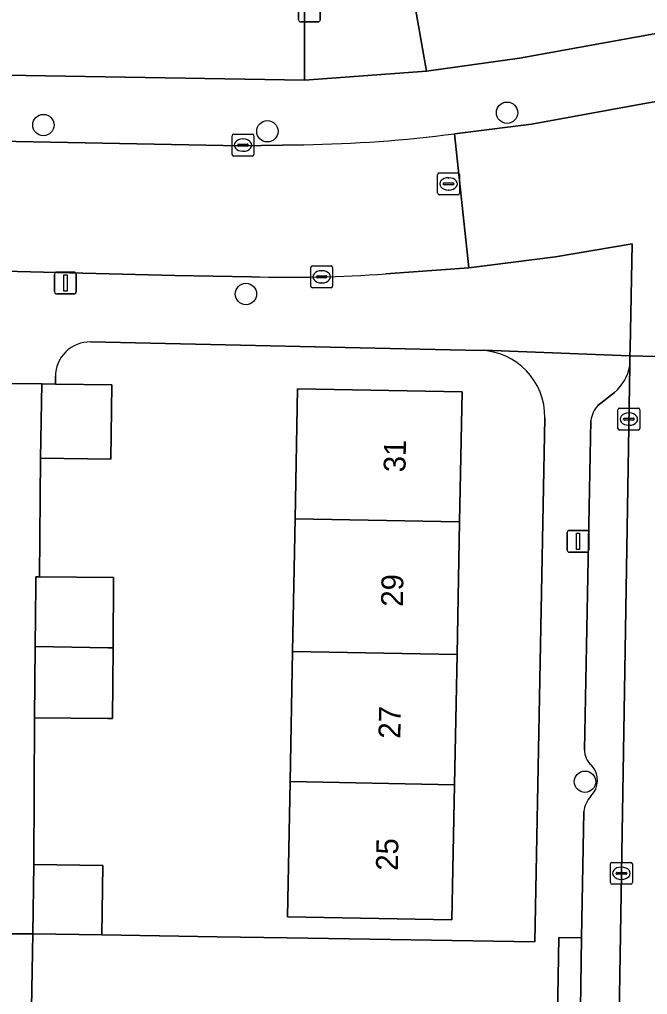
# Model space of a CAD drawing. Extents: x 160023 to 161302, y 384750 to 385707.
# Drawn here: x 160705.86 to 160734.58, y 385100.65 to 385145.26 of the extents above; entities that cross this region are included whole.
import ezdxf

# ---------------------------------------------------------------- set-up
doc = ezdxf.new("R2010")
doc.units = 0
for name, color, linetype in [('IMGEO_Boom', 7, 'Continuous'), ('IMGEO_Erf', 7, 'Continuous'), ('IMGEO_Kolk', 7, 'Continuous'), ('IMGEO_Lichtmast', 7, 'Continuous'), ('IMGEO_Muur', 7, 'Continuous'), ('IMGEO_Pand', 7, 'Continuous'), ('IMGEO_Pand_nummerreeks', 7, 'Continuous'), ('IMGEO_Parkeervlak_open', 7, 'Continuous'), ('IMGEO_Rijbaan_lokaal_open', 7, 'Continuous'), ('IMGEO_Rioolput', 7, 'Continuous'), ('IMGEO_Voetpad_open', 7, 'Continuous')]:
    doc.layers.add(name, color=color, linetype=linetype)

msp = doc.modelspace()

# ---------------------------------------------------------------- linework, layer by layer
at = {"layer": 'IMGEO_Boom'}
for centre in [(160728.162, 385140.994), (160706.952, 385140.431), (160717.199, 385140.146), (160716.217, 385132.702), (160731.725, 385110.388)]:
    msp.add_circle(centre, 0.489, dxfattribs=at)
at = {"layer": 'IMGEO_Erf'}
for points in [[(160722.382, 385154.769), (160724.483, 385142.891), (160728.737, 385143.493), (160765.086, 385150.086)], [(160668.816, 385143.392), (160680.618, 385143.126), (160718.889, 385142.48), (160718.898, 385154.595)], [(160726.926, 385130.121), (160709.111, 385130.508)], [(160707.501, 385128.926), (160707.503, 385128.583), (160710.086, 385128.544), (160710.035, 385125.145), (160706.822, 385125.194), (160706.775, 385119.767), (160710.163, 385119.737), (160710.135, 385116.507), (160710.106, 385113.276), (160709.893, 385113.278), (160706.549, 385113.307), (160706.511, 385106.601), (160709.672, 385106.554), (160709.624, 385103.376), (160714.896, 385103.294), (160718.095, 385103.244), (160729.433, 385103.068), (160729.89, 385127.033)]]:
    msp.add_lwpolyline(points, dxfattribs=at)
msp.add_lwpolyline([(160718.464, 385122.416), (160718.578, 385128.369), (160726.103, 385128.225), (160725.989, 385122.271), (160725.872, 385116.204), (160725.758, 385110.252), (160725.639, 385104.065), (160718.114, 385104.209), (160718.233, 385110.397), (160718.347, 385116.349)], close=True, dxfattribs=at)
for centre, radius, start, end in [((160709.076, 385128.934), 1.575, 88.7081, 180.2867), ((160726.862, 385127.093), 3.029, 358.8716, 88.7809)]:
    msp.add_arc(centre, radius, start, end, dxfattribs=at)
at = {"layer": 'IMGEO_Kolk'}
for p, q in [((160715.58, 385139.088), (160715.58, 385139.94)), ((160715.655, 385140.014), (160716.507, 385140.014)), ((160716.581, 385139.94), (160716.581, 385139.088)), ((160715.839, 385139.508), (160715.839, 385139.52)), ((160715.882, 385139.557), (160716.28, 385139.557)), ((160716.068, 385139.794), (160716.093, 385139.794)), ((160716.323, 385139.52), (160716.323, 385139.508)), ((160716.277, 385139.471), (160715.879, 385139.471)), ((160716.091, 385139.234), (160716.066, 385139.234)), ((160716.507, 385139.014), (160715.655, 385139.014)), ((160719.181, 385133.06), (160719.181, 385133.912)), ((160719.256, 385133.986), (160720.108, 385133.986)), ((160719.669, 385133.766), (160719.694, 385133.766)), ((160720.182, 385133.912), (160720.182, 385133.06)), ((160719.44, 385133.48), (160719.44, 385133.492)), ((160719.878, 385133.443), (160719.48, 385133.443)), ((160719.483, 385133.529), (160719.881, 385133.529)), ((160719.924, 385133.492), (160719.924, 385133.48)), ((160720.108, 385132.986), (160719.256, 385132.986)), ((160719.692, 385133.206), (160719.667, 385133.206)), ((160733.308, 385127.478), (160734.16, 385127.478)), ((160733.233, 385126.552), (160733.233, 385127.404)), ((160733.535, 385127.021), (160733.933, 385127.021)), ((160733.721, 385127.258), (160733.746, 385127.258)), ((160734.234, 385127.404), (160734.234, 385126.552)), ((160733.492, 385126.972), (160733.492, 385126.984)), ((160733.93, 385126.935), (160733.532, 385126.935)), ((160733.744, 385126.698), (160733.719, 385126.698)), ((160733.976, 385126.984), (160733.976, 385126.972)), ((160734.16, 385126.478), (160733.308, 385126.478)), ((160732.891, 385105.773), (160732.891, 385106.625)), ((160732.966, 385106.699), (160733.818, 385106.699)), ((160733.892, 385106.625), (160733.892, 385105.773)), ((160733.15, 385106.193), (160733.15, 385106.205)), ((160733.588, 385106.156), (160733.19, 385106.156)), ((160733.193, 385106.242), (160733.591, 385106.242)), ((160733.379, 385106.479), (160733.404, 385106.479)), ((160733.634, 385106.205), (160733.634, 385106.193)), ((160733.818, 385105.699), (160732.966, 385105.699)), ((160733.402, 385105.919), (160733.377, 385105.919))]:
    msp.add_line(p, q, dxfattribs=at)
for points in [[(160715.58, 385139.088), (160715.58, 385139.94)], [(160715.655, 385140.014), (160716.507, 385140.014)], [(160716.581, 385139.94), (160716.581, 385139.088)], [(160716.507, 385139.014), (160715.655, 385139.014)], [(160719.181, 385133.06), (160719.181, 385133.912)], [(160719.256, 385133.986), (160720.108, 385133.986)], [(160720.182, 385133.912), (160720.182, 385133.06)], [(160720.108, 385132.986), (160719.256, 385132.986)], [(160733.308, 385127.478), (160734.16, 385127.478)], [(160733.233, 385126.552), (160733.233, 385127.404)], [(160734.234, 385127.404), (160734.234, 385126.552)], [(160734.16, 385126.478), (160733.308, 385126.478)], [(160732.891, 385105.773), (160732.891, 385106.625)], [(160732.966, 385106.699), (160733.818, 385106.699)], [(160733.892, 385106.625), (160733.892, 385105.773)], [(160733.818, 385105.699), (160732.966, 385105.699)]]:
    msp.add_lwpolyline(points, dxfattribs=at)
for centre, radius, start, end in [((160715.657, 385139.938), 0.0765, 91.552, 178.448), ((160715.657, 385139.938), 0.0765, 91.552, 178.448), ((160716.505, 385139.938), 0.0765, 1.552, 88.448), ((160716.505, 385139.938), 0.0765, 1.552, 88.448), ((160715.879, 385139.517), 0.0403, 85.8775, 175.7526), ((160715.876, 385139.507), 0.0366, 178.938, 274.7102), ((160716.28, 385139.514), 0.043, 264.8664, 352.4533), ((160716.284, 385139.519), 0.0386, 1.7309, 96.639), ((160715.657, 385139.09), 0.0765, 181.552, 268.448), ((160715.657, 385139.09), 0.0765, 181.552, 268.448), ((160716.505, 385139.09), 0.0765, 271.552, 358.448), ((160716.505, 385139.09), 0.0765, 271.552, 358.448), ((160719.258, 385133.91), 0.0765, 91.552, 178.448), ((160719.258, 385133.91), 0.0765, 91.552, 178.448), ((160720.106, 385133.91), 0.0765, 1.552, 88.448), ((160720.106, 385133.91), 0.0765, 1.552, 88.448), ((160719.48, 385133.489), 0.0403, 85.8775, 175.7526), ((160719.477, 385133.479), 0.0366, 178.938, 274.7102), ((160719.881, 385133.486), 0.043, 264.8664, 352.4533), ((160719.885, 385133.491), 0.0386, 1.7309, 96.639), ((160719.258, 385133.062), 0.0765, 181.552, 268.448), ((160719.258, 385133.062), 0.0765, 181.552, 268.448), ((160720.106, 385133.062), 0.0765, 271.552, 358.448), ((160720.106, 385133.062), 0.0765, 271.552, 358.448), ((160733.31, 385127.402), 0.0765, 91.552, 178.448), ((160733.31, 385127.402), 0.0765, 91.552, 178.448), ((160734.158, 385127.402), 0.0765, 1.552, 88.448), ((160734.158, 385127.402), 0.0765, 1.552, 88.448), ((160733.532, 385126.981), 0.0403, 85.8775, 175.7526), ((160733.937, 385126.983), 0.0386, 1.7309, 96.639), ((160733.529, 385126.971), 0.0366, 178.938, 274.7102), ((160733.933, 385126.978), 0.043, 264.8664, 352.4533), ((160733.31, 385126.554), 0.0765, 181.552, 268.448), ((160733.31, 385126.554), 0.0765, 181.552, 268.448), ((160734.158, 385126.554), 0.0765, 271.552, 358.448), ((160734.158, 385126.554), 0.0765, 271.552, 358.448), ((160732.968, 385106.623), 0.0765, 91.552, 178.448), ((160732.968, 385106.623), 0.0765, 91.552, 178.448), ((160733.816, 385106.623), 0.0765, 1.552, 88.448), ((160733.816, 385106.623), 0.0765, 1.552, 88.448), ((160733.19, 385106.202), 0.0403, 85.8775, 175.7526), ((160733.187, 385106.192), 0.0366, 178.938, 274.7102), ((160733.591, 385106.199), 0.043, 264.8664, 352.4533), ((160733.595, 385106.204), 0.0386, 1.7309, 96.639), ((160732.968, 385105.775), 0.0765, 181.552, 268.448), ((160732.968, 385105.775), 0.0765, 181.552, 268.448), ((160733.816, 385105.775), 0.0765, 271.552, 358.448), ((160733.816, 385105.775), 0.0765, 271.552, 358.448)]:
    msp.add_arc(centre, radius, start, end, dxfattribs=at)
for centre, major_axis, ratio, start_param, end_param in [((160716.067, 385139.514), (-0.387, 0.002), 0.722429, 4.712389, 7.853982), ((160716.092, 385139.514), (-0.39, 0.002), 0.717154, 1.570796, 4.712389), ((160719.668, 385133.486), (-0.387, 0.002), 0.722429, 4.712389, 7.853982), ((160719.693, 385133.486), (-0.39, 0.002), 0.717154, 1.570796, 4.712389), ((160733.72, 385126.978), (-0.387, 0.002), 0.722429, 4.712389, 7.853982), ((160733.745, 385126.978), (-0.39, 0.002), 0.717154, 1.570796, 4.712389), ((160733.378, 385106.199), (-0.387, 0.002), 0.722429, 4.712389, 7.853982), ((160733.403, 385106.199), (-0.39, 0.002), 0.717154, 1.570796, 4.712389)]:
    msp.add_ellipse(centre, major_axis=major_axis, ratio=ratio, start_param=start_param, end_param=end_param, dxfattribs=at)
at = {"layer": 'IMGEO_Lichtmast'}
for p, q in [((160718.623, 385145.248), (160718.623, 385146.048)), ((160718.623, 385146.048), (160718.623, 385145.248)), ((160719.613, 385146.048), (160719.613, 385145.248)), ((160719.613, 385145.248), (160719.613, 385146.048)), ((160719.513, 385145.148), (160718.723, 385145.148)), ((160718.723, 385145.148), (160719.513, 385145.148)), ((160707.565, 385133.702), (160708.355, 385133.702)), ((160708.355, 385133.702), (160707.565, 385133.702)), ((160707.465, 385132.802), (160707.465, 385133.602)), ((160707.465, 385133.602), (160707.465, 385132.802)), ((160708.455, 385133.602), (160708.455, 385132.802)), ((160708.455, 385132.802), (160708.455, 385133.602)), ((160708.355, 385132.702), (160707.565, 385132.702)), ((160707.565, 385132.702), (160708.355, 385132.702)), ((160730.91, 385120.989), (160730.91, 385121.789)), ((160730.91, 385121.789), (160730.91, 385120.989)), ((160731.01, 385121.889), (160731.8, 385121.889)), ((160731.8, 385121.889), (160731.01, 385121.889)), ((160731.9, 385121.789), (160731.9, 385120.989)), ((160731.9, 385120.989), (160731.9, 385121.789)), ((160731.8, 385120.889), (160731.01, 385120.889)), ((160731.01, 385120.889), (160731.8, 385120.889))]:
    msp.add_line(p, q, dxfattribs=at)
for points in [[(160707.885, 385133.577), (160708.035, 385133.577), (160708.035, 385132.827), (160707.885, 385132.827), (160707.885, 385133.577)], [(160731.33, 385121.764), (160731.48, 385121.764), (160731.48, 385121.014), (160731.33, 385121.014), (160731.33, 385121.764)]]:
    msp.add_lwpolyline(points, dxfattribs=at)
for centre, start, end in [((160718.723, 385145.248), 180, 270), ((160718.723, 385145.248), 180, 270), ((160719.513, 385145.248), 270, 0), ((160719.513, 385145.248), 270, 0), ((160707.565, 385133.602), 90, 180), ((160707.565, 385133.602), 90, 180), ((160708.355, 385133.602), 0, 90), ((160708.355, 385133.602), 360, 90), ((160707.565, 385132.802), 180, 270), ((160707.565, 385132.802), 180, 270), ((160708.355, 385132.802), 270, 0), ((160708.355, 385132.802), 270, 0), ((160731.01, 385121.789), 90, 180), ((160731.01, 385121.789), 90, 180), ((160731.8, 385121.789), 0, 90), ((160731.8, 385121.789), 360, 90), ((160731.01, 385120.989), 180, 270), ((160731.01, 385120.989), 180, 270), ((160731.8, 385120.989), 270, 0), ((160731.8, 385120.989), 270, 0)]:
    msp.add_arc(centre, 0.1, start, end, dxfattribs=at)
at = {"layer": 'IMGEO_Muur'}
msp.add_lwpolyline([(160718.095, 385103.244), (160714.896, 385103.294)], dxfattribs=at)
at = {"layer": 'IMGEO_Pand'}
for points in [[(160706.873, 385128.592), (160706.822, 385125.194), (160710.035, 385125.145), (160710.086, 385128.544), (160707.503, 385128.583)], [(160725.989, 385122.271), (160726.103, 385128.225), (160718.578, 385128.369), (160718.464, 385122.416)], [(160725.872, 385116.204), (160725.989, 385122.271), (160718.464, 385122.416), (160718.347, 385116.349)], [(160706.775, 385119.767), (160706.606, 385119.769), (160706.602, 385119.376), (160706.577, 385116.576), (160709.921, 385116.511), (160710.135, 385116.507), (160710.163, 385119.737)], [(160710.135, 385116.507), (160709.921, 385116.511), (160706.577, 385116.576), (160706.549, 385113.307), (160709.893, 385113.278), (160710.106, 385113.276)], [(160725.758, 385110.252), (160725.872, 385116.204), (160718.347, 385116.349), (160718.233, 385110.397)], [(160718.233, 385110.397), (160718.114, 385104.209), (160725.639, 385104.065), (160725.758, 385110.252)], [(160709.624, 385103.376), (160709.672, 385106.554), (160706.511, 385106.601), (160706.463, 385103.423)]]:
    msp.add_lwpolyline(points, close=True, dxfattribs=at)
at = {"layer": 'IMGEO_Parkeervlak_open'}
for points in [[(160731.463, 385001.565), (160732.674, 385066.559), (160732.728, 385069.429), (160733.061, 385087.306), (160733.102, 385088.536), (160733.775, 385129.412)], [(160733.078, 385128.198), (160732.317, 385127.597)], [(160731.988, 385126.914), (160731.708, 385111.853)], [(160731.671, 385109.018), (160731.565, 385103.245), (160731.484, 385097.845), (160731.297, 385087.53)]]:
    msp.add_lwpolyline(points, dxfattribs=at)
for centre, radius, start, end in [((160731.646, 385129.827), 2.169, 311.3124, 348.9643), ((160733.262, 385126.721), 1.288, 137.1676, 171.3923), ((160732.531, 385111.794), 0.825, 175.9001, 232.0098), ((160731.28, 385110.449), 1.017, 314.3306, 43.0911), ((160732.93, 385108.871), 1.268, 137.7947, 173.3174)]:
    msp.add_arc(centre, radius, start, end, dxfattribs=at)
at = {"layer": 'IMGEO_Rijbaan_lokaal_open'}
for points in [[(160718.898, 385154.595), (160718.889, 385142.48), (160724.483, 385142.891), (160722.382, 385154.769)], [(160718.855, 385139.532), (160715.967, 385139.486), (160687.51, 385140.037), (160687.39, 385134.058), (160692.248, 385133.963), (160699.748, 385133.884), (160712.957, 385133.545), (160716.477, 385133.494)], [(160722.616, 385133.621), (160726.407, 385133.905), (160725.753, 385140.032)]]:
    msp.add_lwpolyline(points, dxfattribs=at)
for points in [[(160744.25, 385137.045), (160743.444, 385141.06), (160743.071, 385142.919), (160734.545, 385141.435), (160729.283, 385140.467), (160726.117, 385140.081), (160725.753, 385140.032), (160726.407, 385133.905), (160730.383, 385134.406), (160733.88, 385134.991), (160733.79, 385130.207), (160733.784, 385129.876), (160737.355, 385129.785), (160737.368, 385130.252), (160737.514, 385135.693)], [(160736.216, 385069.362), (160736.576, 385088.501), (160736.927, 385106.07), (160737.293, 385126.916), (160737.344, 385129.396), (160737.355, 385129.785), (160733.784, 385129.876), (160733.775, 385129.412), (160733.102, 385088.536), (160733.061, 385087.306), (160732.728, 385069.429)]]:
    msp.add_lwpolyline(points, close=True, dxfattribs=at)
for centre, radius, start, end in [((160717.996, 385199.221), 59.695, 270.82489, 277.46675), ((160718.203, 385198.499), 65.028, 268.47904, 273.89122)]:
    msp.add_arc(centre, radius, start, end, dxfattribs=at)
at = {"layer": 'IMGEO_Rioolput'}
for p, q in [((160724.986, 385137.313), (160724.986, 385138.165)), ((160725.061, 385138.239), (160725.913, 385138.239)), ((160725.987, 385138.165), (160725.987, 385137.313)), ((160725.245, 385137.733), (160725.245, 385137.745)), ((160725.288, 385137.782), (160725.686, 385137.782)), ((160725.474, 385138.019), (160725.499, 385138.019)), ((160725.729, 385137.745), (160725.729, 385137.733)), ((160725.683, 385137.696), (160725.285, 385137.696)), ((160725.497, 385137.459), (160725.472, 385137.459)), ((160725.913, 385137.239), (160725.061, 385137.239))]:
    msp.add_line(p, q, dxfattribs=at)
for points in [[(160724.986, 385137.313), (160724.986, 385138.165)], [(160725.061, 385138.239), (160725.913, 385138.239)], [(160725.987, 385138.165), (160725.987, 385137.313)], [(160725.913, 385137.239), (160725.061, 385137.239)]]:
    msp.add_lwpolyline(points, dxfattribs=at)
for centre, radius, start, end in [((160725.063, 385138.163), 0.0765, 91.552, 178.448), ((160725.063, 385138.163), 0.0765, 91.552, 178.448), ((160725.911, 385138.163), 0.0765, 1.552, 88.448), ((160725.911, 385138.163), 0.0765, 1.552, 88.448), ((160725.285, 385137.742), 0.0403, 85.8775, 175.7526), ((160725.282, 385137.732), 0.0366, 178.938, 274.7102), ((160725.686, 385137.739), 0.043, 264.8664, 352.4533), ((160725.69, 385137.744), 0.0386, 1.7309, 96.639), ((160725.063, 385137.315), 0.0765, 181.552, 268.448), ((160725.063, 385137.315), 0.0765, 181.552, 268.448), ((160725.911, 385137.315), 0.0765, 271.552, 358.448), ((160725.911, 385137.315), 0.0765, 271.552, 358.448)]:
    msp.add_arc(centre, radius, start, end, dxfattribs=at)
for centre, major_axis, ratio, start_param, end_param in [((160725.473, 385137.739), (-0.387, 0.002), 0.722429, 4.712389, 7.853982), ((160725.498, 385137.739), (-0.39, 0.002), 0.717154, 1.570796, 4.712389)]:
    msp.add_ellipse(centre, major_axis=major_axis, ratio=ratio, start_param=start_param, end_param=end_param, dxfattribs=at)
at = {"layer": 'IMGEO_Voetpad_open'}
for points in [[(160764.612, 385145.913), (160765.359, 385145.99), (160765.086, 385150.086), (160728.737, 385143.493), (160724.483, 385142.891), (160718.889, 385142.48), (160680.618, 385143.126)], [(160680.618, 385143.126), (160668.816, 385143.392), (160667.298, 385143.426), (160654.265, 385143.719), (160628.008, 385144.178), (160627.726, 385141.4), (160669.833, 385140.397), (160673.848, 385140.301), (160687.51, 385140.037), (160715.967, 385139.486), (160718.855, 385139.532)], [(160725.753, 385140.032), (160726.117, 385140.081), (160729.283, 385140.467), (160734.545, 385141.435), (160743.071, 385142.919), (160744.908, 385143.239), (160748.322, 385143.807), (160749.614, 385144.025)], [(160709.111, 385130.508), (160726.926, 385130.121), (160727.1, 385130.131), (160733.784, 385129.876), (160733.79, 385130.207), (160733.88, 385134.991)], [(160733.88, 385134.991), (160730.383, 385134.406), (160726.407, 385133.905), (160722.616, 385133.621)], [(160716.477, 385133.494), (160712.957, 385133.545), (160699.748, 385133.884), (160692.248, 385133.963), (160687.39, 385134.058), (160679.996, 385134.203), (160679.87, 385131.125), (160679.867, 385131.047), (160679.856, 385130.476), (160684.466, 385130.164)], [(160733.775, 385129.412), (160733.784, 385129.876), (160727.1, 385130.131), (160726.926, 385130.121)], [(160704.718, 385129.042), (160704.723, 385128.611), (160705.33, 385128.602), (160706.873, 385128.592), (160707.503, 385128.583), (160707.501, 385128.926)], [(160706.463, 385103.423), (160705.14, 385103.43), (160704.837, 385103.431), (160701.674, 385103.478), (160700.595, 385103.495), (160697.715, 385103.538), (160693.94, 385103.594), (160685.994, 385103.713), (160683.116, 385103.752), (160683.527, 385128.01)], [(160732.317, 385127.597), (160733.078, 385128.198)], [(160729.89, 385127.033), (160729.433, 385103.068), (160718.095, 385103.244), (160714.896, 385103.294), (160709.624, 385103.376), (160706.463, 385103.423), (160706.382, 385098.342), (160707.892, 385098.297), (160711.275, 385098.232), (160720.446, 385098.051), (160727.958, 385097.915), (160729.292, 385097.92), (160727.96, 385022.845), (160727.856, 385019.479), (160727.743, 385013.364), (160727.588, 385004.93)], [(160731.708, 385111.853), (160731.988, 385126.914)], [(160730.527, 385103.261), (160731.565, 385103.245), (160731.671, 385109.018)], [(160677.899, 385024.915), (160677.894, 385024.55), (160677.883, 385023.76), (160681.51, 385023.71), (160682.973, 385098.744), (160685.78, 385098.711), (160693.864, 385098.551), (160703.174, 385098.369), (160706.382, 385098.342), (160706.463, 385103.423)], [(160731.297, 385087.53), (160731.484, 385097.845), (160730.445, 385097.861), (160730.527, 385103.261)]]:
    msp.add_lwpolyline(points, dxfattribs=at)
for points in [[(160706.577, 385116.576), (160706.602, 385119.376), (160706.606, 385119.769), (160706.775, 385119.767), (160706.822, 385125.194), (160706.873, 385128.592), (160705.33, 385128.602), (160705.279, 385125.203), (160705.334, 385119.059), (160705.309, 385116.139), (160705.282, 385112.99), (160705.14, 385103.43), (160706.463, 385103.423), (160706.511, 385106.601), (160706.549, 385113.307)], [(160731.565, 385103.245), (160730.527, 385103.261), (160730.445, 385097.861), (160731.484, 385097.845)]]:
    msp.add_lwpolyline(points, close=True, dxfattribs=at)
for centre, radius, start, end in [((160717.996, 385199.221), 59.695, 270.82489, 277.46675), ((160718.203, 385198.499), 65.028, 268.47904, 273.89122), ((160709.076, 385128.934), 1.575, 88.7081, 180.2867), ((160726.862, 385127.093), 3.029, 358.8716, 88.7809), ((160731.646, 385129.827), 2.169, 311.3124, 348.9643), ((160733.262, 385126.721), 1.288, 137.1676, 171.3923), ((160732.531, 385111.794), 0.825, 175.9001, 232.0098), ((160731.28, 385110.449), 1.017, 314.3306, 43.0911), ((160732.93, 385108.871), 1.268, 137.7947, 173.3174)]:
    msp.add_arc(centre, radius, start, end, dxfattribs=at)

# ---------------------------------------------------------------- texts
at = {"layer": 'IMGEO_Pand_nummerreeks'}
for s, p in [('31', (160723.512, 385124.54)), ('29', (160723.394, 385118.387)), ('27', (160723.278, 385112.347)), ('25', (160723.162, 385106.307))]:
    msp.add_text(s, height=1, rotation=88.8998, dxfattribs=at).set_placement(p)

doc.saveas('drawing.dxf')
